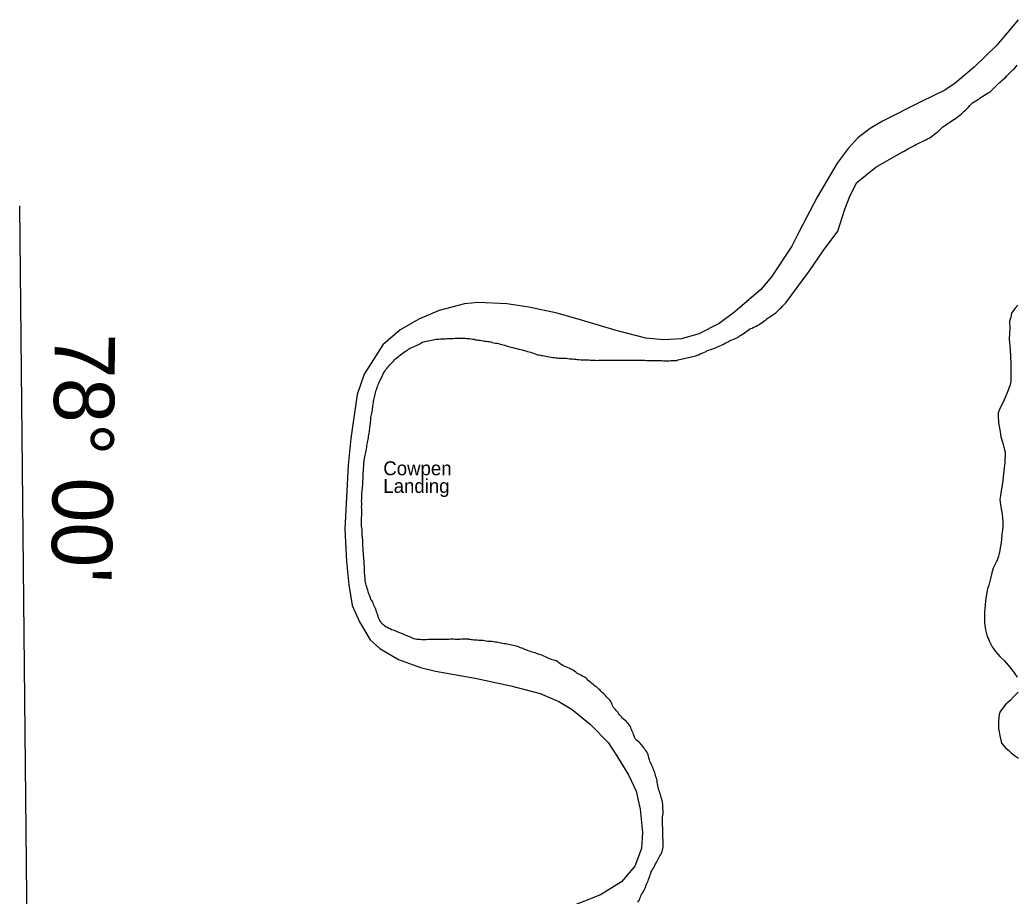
# Model space of a CAD drawing. Extents: x 2290055 to 2389491, y 66597 to 237875.
# Drawn here: x 2301748 to 2312481, y 221978 to 231420 of the extents above; entities that cross this region are included whole.
import ezdxf

# ---------------------------------------------------------------- set-up
doc = ezdxf.new("R2010")
doc.units = 0
for name, color, linetype in [('Exist Boundary Political CountyLine', 7, 'Continuous'), ('Exist Hydrographic Point Label', 7, 'Continuous'), ('Exist Hydrographic River Shore', 7, 'Continuous'), ('Exist Road Non-System Type 51', 7, 'Continuous'), ('Map Preparation Longitude Latitude Label', 7, 'Continuous'), ('Map Preparation Longitude Latitude Lines', 7, 'Continuous')]:
    doc.layers.add(name, color=color, linetype=linetype)

msp = doc.modelspace()

# ---------------------------------------------------------------- linework, layer by layer
at = {"layer": 'Exist Boundary Political CountyLine'}
for points in [[(2312503, 231420), (2312272, 231147), (2312028, 230909)], [(2312028, 230909), (2311824, 230737), (2311713, 230661), (2311460, 230541), (2311041, 230327), (2310910, 230249), (2310777, 230148), (2310670, 230033), (2310554, 229875), (2310336, 229511), (2310143, 229139), (2310065, 228980), (2309845, 228651), (2309729, 228516), (2309451, 228274), (2309282, 228148), (2309061, 228036), (2308875, 227983), (2308686, 227974), (2308492, 227992), (2308171, 228072), (2307797, 228186), (2307537, 228258), (2307232, 228325), (2306995, 228361), (2306690, 228374), (2306539, 228359), (2306266, 228287), (2306053, 228199), (2305845, 228081), (2305659, 227920), (2305456, 227604), (2305381, 227384), (2305314, 226908), (2305283, 226623), (2305247, 225931), (2305247, 225931), (2305265, 225583), (2305293, 225333), (2305328, 225110), (2305406, 224932), (2305520, 224739), (2305626, 224645), (2305825, 224528), (2306065, 224443), (2306226, 224401), (2306654, 224325), (2307038, 224244), (2307353, 224161), (2307554, 224075), (2307698, 223989), (2307895, 223827), (2308085, 223633), (2308179, 223490), (2308310, 223279), (2308388, 223107), (2308432, 222916), (2308454, 222664), (2308446, 222492), (2308372, 222302), (2308230, 222131), (2308004, 221990), (2307659, 221856)]]:
    msp.add_lwpolyline(points, dxfattribs=at)
at = {"layer": 'Exist Hydrographic River Shore'}
for points in [[(2311265, 230000), (2311270, 230003), (2311286, 230012), (2311301, 230021), (2311315, 230029), (2311329, 230037), (2311342, 230045), (2311356, 230052), (2311371, 230060), (2311385, 230068), (2311401, 230076), (2311417, 230083), (2311433, 230091), (2311448, 230098), (2311464, 230105), (2311479, 230113), (2311494, 230121), (2311510, 230129), (2311527, 230138), (2311544, 230147), (2311560, 230157), (2311575, 230167), (2311589, 230178), (2311603, 230189), (2311617, 230199), (2311630, 230209), (2311642, 230219), (2311655, 230231), (2311667, 230244), (2311680, 230256), (2311693, 230267), (2311708, 230277), (2311721, 230287), (2311735, 230296), (2311748, 230306), (2311762, 230316), (2311777, 230326), (2311793, 230336), (2311809, 230346), (2311827, 230357), (2311843, 230369), (2311859, 230382), (2311875, 230395), (2311891, 230408), (2311907, 230421), (2311923, 230436), (2311938, 230451), (2311953, 230465), (2311969, 230480), (2311983, 230496), (2311997, 230511), (2312013, 230526), (2312030, 230538), (2312047, 230549), (2312064, 230558), (2312079, 230567), (2312092, 230577), (2312105, 230586), (2312120, 230595), (2312135, 230606), (2312152, 230616), (2312170, 230626), (2312186, 230636), (2312202, 230646), (2312216, 230659), (2312231, 230673), (2312245, 230687), (2312257, 230700), (2312270, 230713), (2312283, 230727), (2312297, 230740), (2312312, 230754), (2312329, 230768), (2312346, 230782), (2312362, 230797), (2312378, 230812), (2312393, 230827), (2312406, 230842), (2312419, 230857), (2312434, 230871), (2312451, 230886), (2312466, 230901), (2312480, 230916), (2312493, 230933)], [(2310000, 228370), (2310254, 228715), (2310403, 228933), (2310561, 229143), (2310636, 229379), (2310692, 229527), (2310766, 229667), (2310971, 229833), (2311265, 230000)], [(2308766, 227748), (2308782, 227748), (2308799, 227748), (2308815, 227749), (2308828, 227751), (2308838, 227757), (2308854, 227760), (2308871, 227764), (2308888, 227767), (2308904, 227770), (2308920, 227775), (2308935, 227778), (2308951, 227782), (2308966, 227787), (2308982, 227788), (2308997, 227794), (2309013, 227797), (2309029, 227801), (2309043, 227806), (2309060, 227812), (2309076, 227820), (2309090, 227826), (2309107, 227833), (2309125, 227841), (2309140, 227848), (2309154, 227856), (2309171, 227862), (2309187, 227867), (2309203, 227872), (2309219, 227878), (2309233, 227884), (2309248, 227890), (2309264, 227897), (2309280, 227903), (2309296, 227910), (2309313, 227918), (2309329, 227926), (2309345, 227935), (2309362, 227944), (2309378, 227952), (2309392, 227960), (2309409, 227967), (2309423, 227973), (2309438, 227979), (2309455, 227987), (2309471, 227994), (2309485, 228002), (2309498, 228011), (2309512, 228018), (2309525, 228028), (2309539, 228037), (2309555, 228049), (2309568, 228058), (2309581, 228066), (2309594, 228076), (2309609, 228086), (2309623, 228093), (2309638, 228099), (2309651, 228107), (2309665, 228112), (2309681, 228121), (2309697, 228130), (2309711, 228139), (2309727, 228148), (2309745, 228159), (2309759, 228170), (2309772, 228179), (2309785, 228189), (2309797, 228198), (2309809, 228208), (2309824, 228218), (2309837, 228226), (2309850, 228235), (2309865, 228245), (2309878, 228254), (2309892, 228265), (2309906, 228276), (2309918, 228288), (2309929, 228299), (2309940, 228310), (2309952, 228320), (2309961, 228332), (2309973, 228343), (2309985, 228355), (2309996, 228366), (2310000, 228370)], [(2306112, 227954), (2306130, 227958), (2306147, 227962), (2306165, 227966), (2306184, 227970), (2306200, 227973), (2306214, 227976), (2306232, 227978), (2306247, 227980), (2306263, 227981), (2306278, 227982), (2306297, 227983), (2306316, 227984), (2306334, 227984), (2306351, 227985), (2306367, 227985), (2306385, 227985), (2306401, 227986), (2306417, 227987), (2306436, 227989), (2306455, 227989), (2306471, 227989), (2306488, 227990), (2306507, 227990), (2306526, 227990), (2306544, 227989), (2306562, 227988), (2306577, 227987), (2306593, 227986), (2306610, 227983), (2306626, 227979), (2306641, 227979), (2306657, 227974), (2306674, 227971), (2306690, 227970), (2306706, 227967), (2306722, 227965), (2306738, 227962), (2306755, 227959), (2306770, 227957), (2306788, 227955), (2306805, 227953), (2306821, 227949), (2306837, 227944), (2306854, 227941), (2306873, 227938), (2306891, 227935), (2306906, 227931), (2306921, 227927), (2306939, 227922), (2306955, 227918), (2306971, 227914), (2306987, 227909), (2307002, 227904), (2307022, 227898), (2307040, 227893), (2307059, 227888), (2307080, 227883), (2307101, 227878), (2307122, 227873), (2307142, 227868), (2307161, 227863), (2307180, 227859), (2307199, 227854), (2307217, 227848), (2307234, 227843), (2307249, 227839), (2307266, 227834), (2307282, 227828), (2307298, 227822), (2307313, 227815), (2307328, 227812), (2307344, 227810), (2307358, 227808), (2307367, 227803), (2307383, 227802), (2307399, 227801), (2307415, 227796), (2307433, 227793), (2307451, 227790), (2307469, 227786), (2307488, 227783), (2307505, 227781), (2307523, 227779), (2307540, 227777), (2307555, 227776), (2307571, 227775), (2307586, 227776), (2307602, 227776), (2307617, 227774), (2307633, 227773), (2307651, 227771), (2307669, 227769), (2307687, 227767), (2307706, 227766), (2307721, 227765), (2307736, 227763), (2307752, 227762), (2307770, 227760)], [(2305449, 226575), (2305450, 226593), (2305452, 226609), (2305454, 226627), (2305455, 226644), (2305456, 226660), (2305458, 226677), (2305460, 226695), (2305464, 226712), (2305469, 226728), (2305473, 226744), (2305476, 226759), (2305479, 226777), (2305481, 226796), (2305484, 226813), (2305487, 226830), (2305490, 226850), (2305493, 226867), (2305496, 226885), (2305499, 226900), (2305502, 226916), (2305505, 226934), (2305508, 226950), (2305511, 226965), (2305514, 226981), (2305516, 226999), (2305517, 227017), (2305519, 227034), (2305523, 227052), (2305525, 227070), (2305526, 227086), (2305527, 227102), (2305527, 227118), (2305529, 227134), (2305533, 227149), (2305536, 227164), (2305539, 227181), (2305542, 227198), (2305545, 227213), (2305548, 227229), (2305550, 227247), (2305551, 227263), (2305554, 227279), (2305556, 227294), (2305559, 227309), (2305562, 227324), (2305564, 227340), (2305567, 227355), (2305570, 227370), (2305574, 227386), (2305578, 227400), (2305583, 227415), (2305587, 227430), (2305593, 227446), (2305598, 227461), (2305604, 227476), (2305609, 227491), (2305616, 227507), (2305622, 227523), (2305628, 227536), (2305636, 227550), (2305644, 227564), (2305651, 227581), (2305657, 227596), (2305664, 227612), (2305671, 227625), (2305682, 227639), (2305691, 227652), (2305701, 227663), (2305711, 227677), (2305722, 227690), (2305735, 227704), (2305747, 227717), (2305759, 227728), (2305772, 227742), (2305784, 227755), (2305796, 227766), (2305810, 227778), (2305822, 227789), (2305834, 227800), (2305849, 227812), (2305863, 227822), (2305877, 227831), (2305889, 227841), (2305904, 227850), (2305922, 227862), (2305935, 227870), (2305948, 227878), (2305961, 227885), (2305979, 227893), (2305995, 227900), (2306011, 227908), (2306027, 227915), (2306042, 227921), (2306055, 227930), (2306069, 227938), (2306082, 227946), (2306097, 227950), (2306112, 227954)], [(2307770, 227760), (2307790, 227758), (2307808, 227757), (2307828, 227756), (2307844, 227755), (2307859, 227755), (2307878, 227755), (2307895, 227754), (2307911, 227753), (2307930, 227752), (2307949, 227752), (2307964, 227751), (2307981, 227752), (2308000, 227752), (2308015, 227753), (2308039, 227753), (2308054, 227753), (2308073, 227754), (2308092, 227754), (2308108, 227753), (2308125, 227753), (2308140, 227753), (2308162, 227753), (2308183, 227753), (2308203, 227753), (2308222, 227753), (2308241, 227752), (2308260, 227752), (2308278, 227752), (2308297, 227753), (2308317, 227753), (2308341, 227754), (2308356, 227754), (2308375, 227754), (2308395, 227754), (2308411, 227754), (2308429, 227754), (2308444, 227753), (2308463, 227753), (2308482, 227752), (2308499, 227751), (2308515, 227751), (2308533, 227751), (2308548, 227751), (2308564, 227751), (2308580, 227749), (2308595, 227749), (2308611, 227749), (2308628, 227749), (2308645, 227749), (2308663, 227749), (2308683, 227747), (2308700, 227746), (2308717, 227747), (2308733, 227747), (2308748, 227747), (2308766, 227748)], [(2305449, 225659), (2305448, 225677), (2305447, 225696), (2305446, 225713), (2305445, 225729), (2305444, 225749), (2305443, 225764), (2305443, 225781), (2305442, 225797), (2305441, 225816), (2305439, 225834), (2305438, 225850), (2305437, 225867), (2305437, 225882), (2305437, 225898), (2305436, 225915), (2305435, 225930), (2305432, 225945), (2305429, 225962), (2305428, 225977), (2305428, 225994), (2305428, 226010), (2305427, 226028), (2305427, 226044), (2305427, 226060), (2305430, 226077), (2305431, 226092), (2305431, 226108), (2305430, 226123), (2305430, 226139), (2305430, 226155), (2305429, 226171), (2305430, 226187), (2305430, 226203), (2305430, 226219), (2305429, 226235), (2305430, 226251), (2305431, 226267), (2305432, 226283), (2305432, 226301), (2305433, 226318), (2305435, 226337), (2305437, 226354), (2305439, 226372), (2305440, 226391), (2305441, 226407), (2305441, 226424), (2305442, 226439), (2305443, 226456), (2305445, 226474), (2305446, 226492), (2305446, 226509), (2305447, 226525), (2305447, 226542), (2305448, 226560), (2305449, 226575)], [(2306455, 224744), (2306437, 224744), (2306421, 224745), (2306404, 224745), (2306387, 224745), (2306368, 224744), (2306352, 224744), (2306334, 224743), (2306317, 224743), (2306301, 224743), (2306286, 224744), (2306270, 224744), (2306254, 224744), (2306236, 224744), (2306220, 224743), (2306205, 224743), (2306190, 224743), (2306173, 224742), (2306158, 224742), (2306142, 224742), (2306126, 224741), (2306107, 224741), (2306089, 224741), (2306073, 224740), (2306055, 224742), (2306040, 224743), (2306023, 224744), (2306008, 224745), (2305993, 224750), (2305979, 224758), (2305964, 224766), (2305950, 224771), (2305934, 224776), (2305920, 224781), (2305905, 224786), (2305891, 224793), (2305876, 224799), (2305861, 224806), (2305847, 224813), (2305832, 224819), (2305824, 224822), (2305812, 224824), (2305798, 224832), (2305784, 224839), (2305769, 224844), (2305753, 224849), (2305738, 224858), (2305724, 224863), (2305707, 224871), (2305693, 224877), (2305679, 224885), (2305667, 224896), (2305656, 224907), (2305644, 224920), (2305636, 224935), (2305627, 224948), (2305618, 224963), (2305612, 224978), (2305607, 224994), (2305602, 225012), (2305597, 225028), (2305591, 225043), (2305586, 225059), (2305579, 225076), (2305573, 225090), (2305565, 225105), (2305559, 225120), (2305553, 225135), (2305546, 225151), (2305538, 225164), (2305530, 225178), (2305524, 225193), (2305518, 225209), (2305511, 225228), (2305505, 225243), (2305499, 225260), (2305495, 225276), (2305490, 225294), (2305485, 225309), (2305479, 225328), (2305475, 225344), (2305471, 225361), (2305469, 225377), (2305467, 225392), (2305466, 225408), (2305465, 225426), (2305463, 225443), (2305462, 225459), (2305461, 225476), (2305460, 225496), (2305459, 225513), (2305459, 225533), (2305458, 225552), (2305457, 225571), (2305456, 225592), (2305454, 225608), (2305453, 225627), (2305451, 225643), (2305449, 225659)], [(2307924, 224258), (2307911, 224269), (2307898, 224281), (2307885, 224292), (2307872, 224303), (2307861, 224316), (2307850, 224326), (2307837, 224335), (2307823, 224340), (2307809, 224349), (2307793, 224357), (2307778, 224365), (2307762, 224373), (2307749, 224381), (2307736, 224391), (2307723, 224401), (2307710, 224411), (2307695, 224419), (2307681, 224426), (2307665, 224434), (2307648, 224443), (2307631, 224449), (2307613, 224456), (2307596, 224464), (2307581, 224473), (2307567, 224481), (2307555, 224492), (2307542, 224503), (2307530, 224512), (2307515, 224517), (2307499, 224520), (2307484, 224525), (2307469, 224530), (2307454, 224536), (2307440, 224542), (2307426, 224549), (2307409, 224556), (2307394, 224564), (2307377, 224571), (2307361, 224577), (2307344, 224583), (2307329, 224588), (2307313, 224593), (2307298, 224599), (2307283, 224604), (2307268, 224608), (2307250, 224613), (2307233, 224619), (2307218, 224625), (2307202, 224632), (2307188, 224637), (2307173, 224644), (2307158, 224649), (2307143, 224653), (2307126, 224659), (2307108, 224666), (2307094, 224671), (2307079, 224675), (2307063, 224678), (2307048, 224682), (2307030, 224684), (2307015, 224688), (2306999, 224692), (2306985, 224695), (2306965, 224698), (2306949, 224700), (2306931, 224705), (2306915, 224707), (2306900, 224711), (2306885, 224714), (2306868, 224715), (2306852, 224718), (2306836, 224720), (2306819, 224721), (2306801, 224721), (2306785, 224723), (2306770, 224725), (2306755, 224729), (2306739, 224732), (2306724, 224732), (2306707, 224732), (2306691, 224734), (2306676, 224736), (2306659, 224737), (2306642, 224737), (2306624, 224740), (2306608, 224741), (2306592, 224743), (2306582, 224744), (2306583, 224745), (2306567, 224746), (2306551, 224746), (2306535, 224745), (2306517, 224745), (2306501, 224745), (2306486, 224744), (2306471, 224744), (2306455, 224744)], [(2308480, 223559), (2308472, 223572), (2308463, 223586), (2308452, 223600), (2308443, 223612), (2308431, 223626), (2308421, 223638), (2308407, 223649), (2308392, 223659), (2308380, 223669), (2308373, 223685), (2308367, 223702), (2308360, 223718), (2308354, 223733), (2308348, 223747), (2308340, 223762), (2308333, 223779), (2308329, 223794), (2308323, 223808), (2308313, 223823), (2308303, 223837), (2308292, 223850), (2308279, 223864), (2308266, 223875), (2308252, 223884), (2308241, 223897), (2308231, 223908), (2308219, 223919), (2308208, 223933), (2308197, 223946), (2308189, 223961), (2308177, 223976), (2308165, 223990), (2308153, 224001), (2308141, 224014), (2308134, 224028), (2308128, 224044), (2308121, 224060), (2308114, 224076), (2308104, 224089), (2308091, 224102), (2308078, 224114), (2308067, 224125), (2308057, 224138), (2308047, 224150), (2308034, 224160), (2308022, 224172), (2308011, 224184), (2307999, 224196), (2307987, 224207), (2307975, 224218), (2307962, 224229), (2307949, 224238), (2307936, 224248), (2307924, 224258)], [(2308445, 221996), (2308454, 222010), (2308462, 222023), (2308469, 222036), (2308477, 222050), (2308485, 222065), (2308491, 222080), (2308497, 222096), (2308503, 222112), (2308510, 222127), (2308517, 222144), (2308522, 222158), (2308528, 222175), (2308533, 222191), (2308539, 222207), (2308545, 222223), (2308550, 222238), (2308557, 222252), (2308565, 222265), (2308573, 222279), (2308581, 222293), (2308589, 222309), (2308597, 222324), (2308605, 222339), (2308614, 222353), (2308622, 222368), (2308629, 222384), (2308637, 222399), (2308644, 222413), (2308654, 222427), (2308661, 222441), (2308668, 222458), (2308672, 222474), (2308675, 222490), (2308678, 222505), (2308678, 222521), (2308678, 222538), (2308677, 222553), (2308677, 222569), (2308677, 222585), (2308676, 222601), (2308676, 222618), (2308676, 222635), (2308675, 222652), (2308675, 222668), (2308674, 222684), (2308674, 222702), (2308673, 222718), (2308672, 222734), (2308672, 222750), (2308672, 222766), (2308671, 222783), (2308671, 222800), (2308671, 222817), (2308672, 222833), (2308675, 222851), (2308677, 222867), (2308677, 222883), (2308677, 222902), (2308676, 222917), (2308676, 222934), (2308675, 222952), (2308673, 222970), (2308670, 222987), (2308667, 223004), (2308664, 223021), (2308658, 223039), (2308653, 223055), (2308649, 223072), (2308644, 223088), (2308638, 223105), (2308632, 223120), (2308627, 223137), (2308623, 223152), (2308620, 223170), (2308618, 223186), (2308615, 223202), (2308613, 223218), (2308609, 223233), (2308605, 223248), (2308601, 223264), (2308597, 223280), (2308593, 223295), (2308588, 223310), (2308583, 223324), (2308576, 223341), (2308569, 223357), (2308562, 223372), (2308556, 223386), (2308550, 223400), (2308543, 223416), (2308536, 223432), (2308530, 223448), (2308524, 223466), (2308519, 223485), (2308515, 223500), (2308509, 223518), (2308501, 223533), (2308490, 223547), (2308480, 223559)], [(2308403, 221913), (2308414, 221925), (2308422, 221938), (2308428, 221952), (2308433, 221968), (2308439, 221982), (2308445, 221996)]]:
    msp.add_lwpolyline(points, dxfattribs=at)
at = {"layer": 'Exist Road Non-System Type 51'}
for points in [[(2312500, 228345), (2312470, 228312), (2312451, 228283), (2312432, 228259), (2312423, 228218), (2312411, 228172), (2312412, 228094), (2312407, 227982), (2312417, 227868), (2312425, 227716), (2312426, 227608), (2312425, 227566), (2312423, 227522), (2312415, 227476), (2312380, 227394), (2312362, 227350), (2312336, 227287), (2312310, 227238), (2312288, 227185), (2312286, 227153), (2312293, 227077), (2312308, 226981), (2312317, 226928), (2312339, 226857), (2312349, 226815), (2312363, 226760), (2312358, 226649), (2312349, 226561), (2312334, 226426), (2312320, 226344), (2312312, 226295), (2312307, 226251), (2312314, 226193), (2312324, 226132), (2312332, 226090), (2312335, 226052), (2312339, 226006), (2312339, 225962), (2312334, 225922), (2312326, 225878), (2312323, 225818), (2312315, 225767), (2312308, 225731), (2312305, 225703), (2312298, 225669), (2312291, 225642), (2312279, 225608), (2312266, 225577), (2312235, 225512), (2312221, 225460), (2312205, 225399), (2312188, 225330), (2312173, 225288), (2312167, 225249), (2312155, 225189), (2312146, 225122), (2312142, 225032), (2312140, 224974), (2312142, 224924), (2312153, 224847), (2312167, 224791), (2312192, 224728), (2312224, 224663), (2312258, 224615), (2312306, 224561), (2312352, 224516), (2312394, 224468), (2312442, 224410), (2312491, 224338)], [(2312504, 224176), (2312454, 224124), (2312419, 224089), (2312371, 224045), (2312333, 223998), (2312308, 223969), (2312297, 223936), (2312292, 223866), (2312291, 223784), (2312309, 223690), (2312325, 223627), (2312344, 223600), (2312370, 223573), (2312401, 223546), (2312430, 223517), (2312475, 223485), (2312508, 223466)]]:
    msp.add_lwpolyline(points, dxfattribs=at)
at = {"layer": 'Map Preparation Longitude Latitude Lines'}
msp.add_lwpolyline([(2301907, 213605), (2301905, 213828), (2301748, 229412), (2301748, 229418)], dxfattribs=at)

# ---------------------------------------------------------------- texts
at = {"layer": 'Exist Hydrographic Point Label'}
for s, p in [('Cowpen', (2305663, 226513)), ('Landing', (2305663, 226323))]:
    msp.add_text(s, height=150, dxfattribs=at).set_placement(p)
at = {"layer": 'Map Preparation Longitude Latitude Label'}
msp.add_text("78° 00'", height=650, rotation=269.1604, dxfattribs=at).set_placement((2302125, 228049))

doc.saveas('drawing.dxf')
